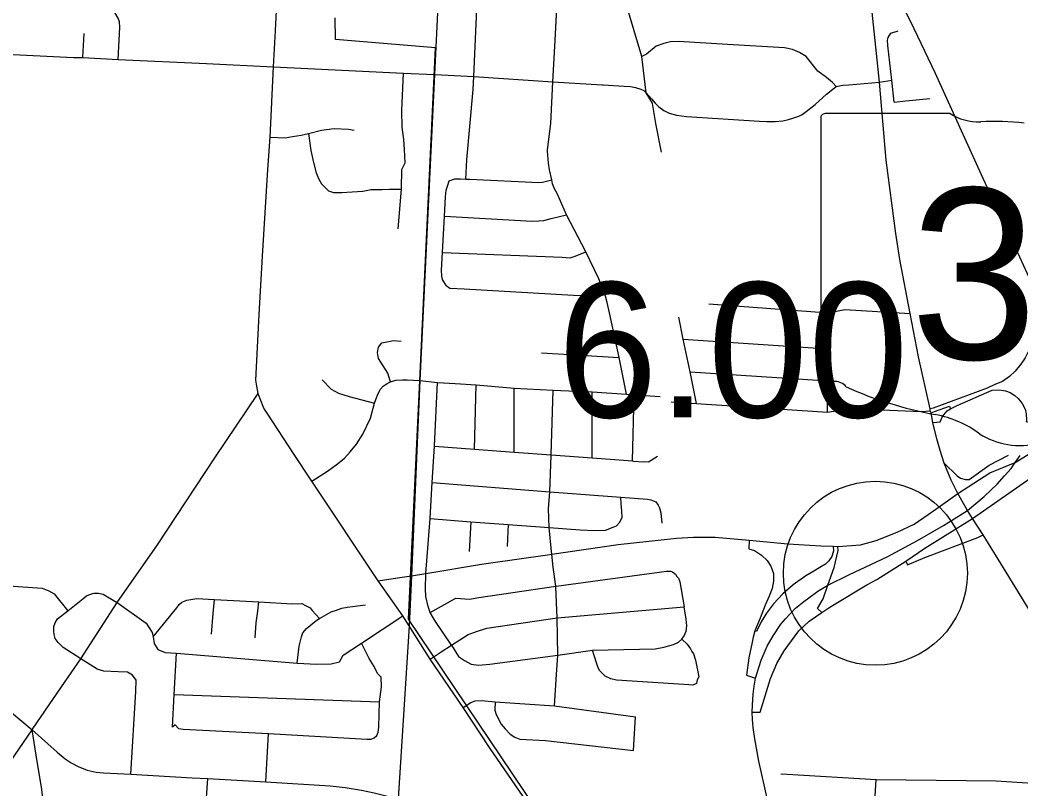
# Model space of a CAD drawing. Extents: x 1659811 to 1934326, y 644115 to 934867.
# Drawn here: x 1812285 to 1820440, y 737633 to 743901 of the extents above; entities that cross this region are included whole.
import ezdxf

# ---------------------------------------------------------------- set-up
doc = ezdxf.new("R2010")
doc.units = 0
for name, color, linetype in [('Default', 7, 'Continuous'), ('GM_X_City_Street', 7, 'Continuous'), ('GM_X_Corporation', 7, 'Continuous'), ('GM_X_Interchange_Ramps', 7, 'Continuous'), ('GM_X_State_Route', 7, 'Continuous'), ('GM_X_State_Shield', 7, 'Continuous'), ('GM_X_Township', 7, 'Continuous')]:
    doc.layers.add(name, color=color, linetype=linetype)

msp = doc.modelspace()

# ---------------------------------------------------------------- linework, layer by layer
at = {"layer": 'Default'}
msp.add_circle((1819260.4, 739391.8), 750, dxfattribs=at)
at = {"layer": 'GM_X_City_Street'}
for points in [[(1814368.3, 743812.4), (1814379.9, 744032.9), (1814424.9, 744733.3), (1814464.5, 745385.1), (1814504.1, 745986.4), (1814542.3, 746684.1), (1814552.5, 746801.7), (1814558, 746873.4)], [(1813086.1, 743580.3), (1813100.1, 743841.5), (1813095.8, 743885.2), (1813086.2, 743917.2), (1813057.4, 743962), (1812984.9, 744042), (1812987.1, 744586.9)], [(1820011.8, 739903.3), (1819933.1, 740040.5), (1819879.5, 740151), (1819821, 740289.9), (1819788.6, 740392.2), (1819760.8, 740486.5), (1819728.6, 740619.4), (1819714.1, 740700), (1819708.2, 740715.9), (1819706.3, 740730.7), (1819612.9, 741156.7), (1819543.4, 741509.2), (1819461, 741950), (1819427.2, 742160.5), (1819349.1, 742757.4), (1819292.7, 743394.5), (1819202.4, 744281.3), (1819169.4, 744481.1), (1819164.7, 744500.9)], [(1816586.7, 742831.1), (1816586.1, 742837.6), (1816585.7, 742842.8), (1816613, 743058.6), (1816631.2, 743397.1), (1816646.9, 743684.4), (1816670.3, 744151.7), (1816674.5, 744200.9)], [(1815980.3, 743335.9), (1815987.1, 743440.5), (1816018, 744178.2)], [(1817443.3, 743221.7), (1817442.9, 743224.4), (1817392.5, 743308.6), (1817355.2, 743604.5), (1817222.2, 744050.3), (1817219.4, 744062.9)], [(1806078.3, 743925.7), (1806880.4, 743884.9), (1807057.4, 743876.3), (1807433.3, 743859.8), (1808021.9, 743830.3), (1808572.2, 743805.1), (1809052.3, 743781.6), (1809819.3, 743739.3), (1810024.1, 743728.9), (1810548.8, 743702.6), (1810874.3, 743686.1), (1811333.5, 743663.6), (1812118.2, 743626.3), (1812720.7, 743596.7), (1812798.8, 743594.1), (1813086.1, 743580.3), (1813806.6, 743545.5), (1814352.9, 743518)], [(1812798.8, 743594.1), (1812807.4, 743791.2)], [(1815421.1, 739022.4), (1815406.2, 739045.4), (1815205.8, 739330.2), (1814666, 740142.8), (1814516.2, 740368.1), (1814305.9, 740687.6), (1814274.1, 740736.2), (1814242.4, 740812.6), (1814227.5, 740857.2), (1814215.6, 740916.8), (1814209.6, 740964.4), (1814234.4, 741501.2), (1814262.2, 741975.5), (1814305.9, 742682.9), (1814325.7, 742944.9), (1814352.9, 743518), (1814368.3, 743812.4)], [(1819414.8, 743231.3), (1819395.8, 743411.6), (1819362.9, 743693.4), (1819360.1, 743736.1), (1819363.8, 743758.5), (1819386.7, 743793.2), (1819446.7, 743812.7)], [(1818939.4, 743358), (1818909.8, 743392.8), (1818862.1, 743432.7), (1818790.4, 743483.9), (1818695.2, 743604.9), (1818643, 743636.3), (1818584.8, 743661.7), (1818518.7, 743674.9), (1818055.4, 743701.5), (1817653.8, 743726.8), (1817590, 743724), (1817536.3, 743709.3), (1817471.5, 743688.8), (1817394.2, 743623.6), (1817355.2, 743604.5)], [(1814352.9, 743518), (1815412.5, 743467.4), (1815664.2, 743456.1), (1815670.6, 743455.8)], [(1815369.2, 742197.6), (1815395, 742522.2), (1815395.5, 742528.3), (1815399.7, 742682.6), (1815425.9, 742737.2), (1815421.6, 742846.1), (1815415.2, 742927.1), (1815400.3, 743027.4), (1815399.2, 743162.9), (1815412.5, 743467.4)], [(1815670.6, 743455.8), (1815987.1, 743440.5), (1816631.2, 743397.1), (1817033.1, 743372.8), (1817040.1, 743372.4)], [(1817040.1, 743372.4), (1817212.8, 743362.4), (1817263.2, 743358), (1817304, 743351.1), (1817346.5, 743338.1), (1817371.7, 743325.1), (1817392.5, 743308.6), (1817434.2, 743257.3), (1817464.5, 743223.5), (1817495.8, 743193.1), (1817536.6, 743163.6), (1817578.3, 743141.9), (1817639.9, 743124.5), (1817719.8, 743113.2), (1818314.4, 743075.9), (1818376, 743074.2), (1818442.9, 743074.2), (1818506.2, 743079.4), (1818552.2, 743089.8), (1818596.5, 743102.8), (1818635.6, 743117.6), (1818662.5, 743131.5), (1818696.3, 743154.1), (1818770.1, 743211.3), (1818863, 743295.5), (1818927.8, 743348.6)], [(1818927.8, 743348.6), (1818939.4, 743358), (1818994.1, 743369.3), (1819045.3, 743373.6), (1819292.7, 743394.5), (1819395.8, 743411.6)], [(1815928.8, 742761.5), (1815928.8, 742761.6), (1815980.2, 743334.6), (1815980.3, 743335.9)], [(1817515.8, 742825.1), (1817469.8, 743056.8), (1817443.3, 743221.7)], [(1819414.8, 743231.3), (1819510.1, 743241.5), (1819705.2, 743262.4)], [(1814325.7, 742944.9), (1814446.8, 742940.9), (1814506.3, 742950.8), (1814577.7, 742962.7), (1814637.2, 742976.6), (1814744.4, 743002.4), (1814847.6, 743016.3), (1814962.7, 743012.3), (1815010.3, 743004.4)], [(1814637.2, 742976.6), (1814655.5, 742836), (1814678.5, 742740.2), (1814699.4, 742656.3), (1814721.9, 742604.5), (1814744.3, 742564.7), (1814772.6, 742535), (1814800.8, 742509.3), (1814842.9, 742495.8), (1814908.8, 742494.5), (1814992.6, 742499.6), (1815080.3, 742506.6), (1815150, 742519.4), (1815235.9, 742520.4), (1815297.7, 742523.2), (1815395, 742522.2)], [(1817091.5, 741513), (1817074.6, 741598.9), (1817060, 741650.7), (1817036.4, 741713.1), (1817004.6, 741790.3), (1816898.2, 742011.3), (1816742.5, 742313.5), (1816665.5, 742487.3), (1816645.1, 742525.1), (1816628.7, 742567), (1816622.2, 742598.9), (1816603.5, 742678.8), (1816594.9, 742732.8), (1816586.7, 742831.1)], [(1815921.6, 742604.4), (1815928.8, 742761.5)], [(1815759.6, 741737.5), (1815731.1, 741785.3), (1815724.8, 741813.2), (1815722.3, 741863.2), (1815730.2, 742006.3), (1815746.7, 742302.2), (1815755.6, 742460.5), (1815760.9, 742514.6), (1815772.5, 742546.8), (1815784, 742589)], [(1815784, 742589), (1815831.8, 742607.6), (1815877.7, 742606.1), (1815921.6, 742604.4), (1815953.6, 742603), (1816514.8, 742577.6), (1816546.7, 742580), (1816622.2, 742598.9)], [(1815746.7, 742302.2), (1816462.4, 742262.6), (1816516.2, 742265.2), (1816556.2, 742265.7), (1816615.9, 742282.4), (1816742.5, 742313.5)], [(1815730.2, 742006.3), (1816705.2, 741967), (1816771.1, 741963.8), (1816812.9, 741976.3), (1816898.2, 742011.3)], [(1815759.6, 741737.5), (1815789.7, 741715.1), (1815907.7, 741710.4), (1816799.3, 741656.9), (1816857.4, 741656.6), (1817036.4, 741713.1)], [(1817901.2, 741586.6), (1818878.7, 741514.8), (1819010.2, 741540), (1819543.4, 741509.2)], [(1817229.7, 740852.5), (1817171.6, 741150.5), (1817091.5, 741513)], [(1818869.4, 740704.5), (1818872.3, 740959.2), (1818875.3, 741221.6), (1818878.7, 741514.8)], [(1817802.4, 740776), (1817749, 741033.2), (1817693.5, 741300.7), (1817656.8, 741477.6)], [(1815306.2, 740952.5), (1815283.5, 741021.8), (1815209.8, 741142.7), (1815201.6, 741189.8), (1815207.8, 741234.9), (1815236.5, 741269.7), (1815330.7, 741288.1), (1815392.2, 741284)], [(1817693.5, 741300.7), (1818875.3, 741221.6)], [(1816538.5, 741187.7), (1817171.6, 741150.5)], [(1817749, 741033.2), (1818872.3, 740959.2)], [(1814666, 740142.8), (1814793.2, 740224.7), (1814872.9, 740282.8), (1814930.1, 740328.7), (1814977.8, 740380.7), (1815028.9, 740444.8), (1815081.7, 740524.5), (1815143.5, 740654.7), (1815177.1, 740777.1), (1815203.4, 740851.7), (1815225.5, 740892), (1815247.1, 740916.2), (1815278, 740937.7), (1815306.2, 740952.5), (1815349.9, 740966.6), (1815403.6, 740969.2), (1815441.7, 740969.1), (1815544.4, 740961.4)], [(1814749.9, 740967.3), (1814822.7, 740891), (1814883.3, 740859.8), (1814968.2, 740832.1), (1815177.1, 740777.1)], [(1815544.4, 740961.4), (1815690.3, 740947)], [(1815804.1, 738806.3), (1815668.2, 739006.6), (1815629.8, 739072.2), (1815613, 739120.1), (1815594.8, 739202.2), (1815592.8, 739265.7), (1815593.7, 739389.8), (1815628.6, 739836.4), (1815628.9, 739841.3), (1815646.3, 740130), (1815664.1, 740426.9), (1815664.3, 740430.5), (1815690.3, 740947)], [(1815690.3, 740947), (1815833.7, 740937.8), (1816003.8, 740926.5), (1816314.2, 740900.9), (1816631.8, 740882.5)], [(1815991, 740402.6), (1816003.8, 740926.5)], [(1812623.9, 738465.6), (1812781.2, 738694.2), (1813077.6, 739152.4), (1813406.5, 739622.3), (1813874.2, 740332.1), (1814227.5, 740857.2)], [(1816314.9, 740378.6), (1816314.2, 740900.9)], [(1816644.5, 738310.2), (1816660.4, 738566.2), (1816670.3, 738725), (1816666.3, 739028.6), (1816654.3, 739280.2), (1816653.7, 739285.8), (1816634, 739442.4), (1816621.6, 739547.5), (1816615.8, 739596.5), (1816599.4, 739764.2), (1816595.1, 739916.9), (1816606.9, 740055.9), (1816616.2, 740351.6), (1816616.4, 740356.2), (1816631.8, 740882.5)], [(1816631.8, 740882.5), (1816949.7, 740868.9), (1817229.7, 740852.5), (1817292.3, 740845.1), (1817506.8, 740831.7)], [(1816949.6, 740331.5), (1816949.7, 740868.9)], [(1817281.1, 740306.9), (1817292.3, 740845.1)], [(1817594.6, 740789.9), (1817802.4, 740776), (1818869.4, 740704.5), (1819056, 740735.2), (1819634.2, 740710.9), (1819708.2, 740715.9)], [(1819754.3, 739915.1), (1819933.1, 740040.5), (1820194.2, 740209.6), (1820399.9, 740295.3), (1820528.8, 740373.6), (1820606.5, 740399.5), (1820685.4, 740424.1), (1820778.5, 740444.8), (1820858.9, 740453.9), (1820920.7, 740458.2), (1821011, 740463.3), (1821041.7, 740464.1)], [(1815664.1, 740426.9), (1815991, 740402.6), (1816314.9, 740378.6), (1816616.4, 740356.2), (1816949.6, 740331.5), (1817281.1, 740306.9), (1817287.9, 740306.3), (1817289.3, 740306.2)], [(1819821, 740289.9), (1819926.4, 740186.2), (1819953.2, 740167.7), (1819995, 740154.4), (1820025.2, 740156), (1820189.2, 740271.5), (1820346.5, 740355.2)], [(1817289.3, 740306.2), (1817366.5, 740300.5), (1817384.5, 740302.7), (1817410.4, 740301), (1817483.8, 740346)], [(1815646.3, 740130), (1816606.9, 740055.9), (1817183.5, 740011.3), (1817401.9, 739994.5), (1817429.9, 739988.8), (1817470, 739973.3), (1817488.2, 739947.5), (1817500.5, 739923.6), (1817510.9, 739883.7), (1817519.8, 739799.6)], [(1815628.6, 739836.4), (1815962.2, 739811.6), (1816266, 739789), (1816599.4, 739764.2), (1816853.1, 739745.3), (1816970.9, 739739.6), (1817058.7, 739741.9), (1817122.6, 739766.1), (1817150.5, 739778.1), (1817176.4, 739808.3), (1817196.3, 739848.4), (1817192.2, 739898.4), (1817188.1, 739956.5), (1817183.5, 740011.3)], [(1816104.5, 739472.6), (1816587.9, 739542.6), (1816621.6, 739547.5), (1817163.7, 739625.4), (1817638.9, 739676.2), (1817776.9, 739686.6), (1817954, 739686.6), (1818230.5, 739662.1), (1818546.8, 739632.5), (1818816, 739615.7), (1818917.5, 739611.7), (1818954.9, 739609.8), (1819140.2, 739624.2), (1819266.9, 739658.9), (1819437.6, 739725.8), (1819576.6, 739792.8), (1819692.1, 739871.5), (1819754.3, 739915.1)], [(1820831.9, 738581.1), (1820651.2, 738873.9), (1820328.1, 739401.1), (1820140.7, 739704.1), (1820053.6, 739838), (1820011.8, 739903.3)], [(1815962.2, 739811.6), (1815946.9, 739568.8)], [(1816266, 739789), (1816258.3, 739609.6)], [(1815364.6, 739354.1), (1815477.3, 739371), (1815593.7, 739389.8), (1816048.9, 739464.5), (1816104.5, 739472.6)], [(1815629.8, 739072.2), (1815838.8, 739188.3), (1815951.7, 739180.2), (1816025.6, 739194.5), (1816653.7, 739285.8), (1816656.3, 739286.2), (1817556.6, 739408.7), (1817588.6, 739408.8), (1817606.6, 739402.8), (1817630.6, 739384.8), (1817642.6, 739364.8), (1817654.6, 739350.9), (1817664.6, 739322.8), (1817701, 739116.6)], [(1811638.9, 739254.5), (1811948, 739245.5), (1811973.2, 739285.2), (1812011.2, 739299.7), (1812154, 739292.5), (1812269.7, 739283.4), (1812464.9, 739270.8), (1812520.9, 739249.1), (1812562.5, 739223.8), (1812674.6, 739086.4)], [(1815205.8, 739330.2), (1815364.6, 739354.1)], [(1812674.6, 739086.4), (1812798.4, 739184), (1812828.2, 739207.5), (1812859.8, 739222), (1812889.6, 739229.2), (1812924.9, 739230.1), (1812962.8, 739221.1), (1812999.9, 739200.3), (1813077.6, 739152.4), (1813314.6, 738984.8), (1813363.8, 738909.2), (1813370.3, 738873.5), (1813378.7, 738817.8), (1813409.3, 738770.5), (1813467.8, 738745.4), (1813562.4, 738739.9), (1814546.1, 738659.9), (1814706, 738650.5), (1814821.9, 738652.4), (1814890.1, 738669.2), (1814920, 738724), (1815068.9, 738822.2), (1815406.2, 739045.4)], [(1813370.3, 738873.5), (1813565.1, 739110), (1813583.6, 739137.7), (1813603.9, 739155.4), (1813646.1, 739172.6), (1813728.3, 739185.2), (1813872.3, 739177.4), (1814231.4, 739158), (1814506.8, 739143.1), (1814582.7, 739143.7), (1814614.4, 739129.1), (1814650, 739108.4), (1814667.7, 739088.1), (1814728.5, 739021.6)], [(1813847, 738894.5), (1813860, 739062.6), (1813872.3, 739177.4)], [(1814204.2, 738865.9), (1814212.3, 738986.1), (1814224, 739082.1), (1814231.4, 739158)], [(1814546.1, 738659.9), (1814562.7, 738797.4), (1814580, 738873.2), (1814592.5, 738905.1), (1814621.1, 738940.6), (1814698.2, 739003.4), (1814728.5, 739021.6), (1814821.3, 739077.3), (1814865.5, 739090.5), (1814909.8, 739105.8), (1814953.9, 739115), (1815102.1, 739134.4)], [(1813188.5, 737753.1), (1813229.4, 738428.6), (1813231.2, 738519.9), (1813203.3, 738561.7), (1813161.6, 738584), (1813086.4, 738586.8), (1812969.5, 738592.3), (1812913.8, 738609), (1812781.2, 738694.2), (1812636.3, 738786), (1812596.8, 738826.1), (1812573.3, 738858.7), (1812563.4, 738892.1), (1812560.7, 738920.1), (1812560.7, 738957.2), (1812572.4, 738987), (1812592.3, 739018.6), (1812674.6, 739086.4)], [(1815720, 738750.6), (1815804.1, 738806.3), (1815940, 738891.7), (1816015.5, 738919.5), (1816090.9, 738945.2), (1816666.3, 739028.6), (1817701, 739116.6)], [(1815804.1, 738806.3), (1815860.7, 738713.1), (1815910.3, 738679.3), (1815963.9, 738651.5), (1816023.4, 738641.6), (1816116.6, 738649.6), (1816670.3, 738725), (1816954.1, 738764.7), (1817464.1, 738775.6), (1817536, 738787.8), (1817613.8, 738810), (1817653.7, 738830.1), (1817681.8, 738854.5), (1817701.5, 738880.3), (1817717.4, 738918.4), (1817723.3, 738962.5), (1817717.2, 739016.5), (1817701, 739116.6)], [(1816494.4, 737417.2), (1816478.5, 737440.8), (1816114.2, 737970.1), (1815899.4, 738296.3), (1815630.5, 738691.2), (1815458.8, 738964.1), (1815421.1, 739022.4)], [(1815195, 738067.8), (1815206.8, 738095), (1815211.5, 738137.6), (1815217.4, 738344.6), (1815232.2, 738464.6), (1815231.6, 738543.4), (1815200.1, 738575.5), (1815173.2, 738632.1), (1815132.4, 738696.9), (1815068.9, 738822.2)], [(1817681.8, 738854.5), (1817725.6, 738812.3), (1817751.6, 738776.3), (1817763.7, 738752.3), (1817777.7, 738734.3), (1817793.8, 738682.3), (1817813.9, 738588.2), (1817820, 738548.2), (1817808.1, 738522.1), (1817802.1, 738492)], [(1813551.7, 738155.3), (1813528, 738136.6), (1813541.8, 738403), (1813562.4, 738739.9)], [(1815630.5, 738691.2), (1815720, 738750.6)], [(1817802.1, 738492), (1817772.2, 738479.9), (1817740.3, 738481.9), (1817698.3, 738483.8), (1817149.2, 738520.4), (1817103.2, 738530.3), (1817057.2, 738552.2), (1817031.2, 738576.1), (1817011.2, 738600.1), (1816997.2, 738628.1), (1816987.1, 738660.2), (1816954.1, 738764.7)], [(1812386.5, 738120.5), (1812623.9, 738465.6)], [(1813541.8, 738403), (1815217.4, 738344.6)], [(1815899.4, 738296.3), (1815961.9, 738339), (1815997.6, 738350.9), (1816049.2, 738353.9), (1816159.3, 738344), (1816644.5, 738310.2), (1817303.5, 738220.4)], [(1816159.3, 738344), (1816156.3, 738275.5), (1816168.3, 738238.8), (1816209.9, 738162.4), (1816240.7, 738122.7), (1816282.4, 738079), (1816320.1, 738054.2), (1816360.7, 738039.3), (1816571.1, 738027.4), (1817288.1, 737947.9)], [(1812216, 738255.1), (1812383.6, 738116.2)], [(1813551.7, 738155.3), (1813577.7, 738126.9), (1813616.8, 738121), (1814312.4, 738084.4), (1815114.5, 738038.2), (1815147.6, 738038.2), (1815173.6, 738050), (1815195, 738067.8)], [(1817288.1, 737947.9), (1817303.5, 738220.4)], [(1812120, 737732), (1812173.5, 737806.3), (1812383.6, 738116.2), (1812386.5, 738120.5)], [(1812424.7, 737857.4), (1812383.6, 738116.2)], [(1812383.6, 738116.2), (1812589.3, 737933.9), (1812653.5, 737879.2), (1812703, 737846.3), (1812760.3, 737815.9), (1812832.3, 737787.2), (1812906.9, 737769.4), (1812967.3, 737763.7), (1813188.5, 737753.1), (1813690.1, 737723.5), (1813817.9, 737717.6), (1814288.8, 737690.4), (1814815.6, 737659.5), (1814937.1, 737643.9), (1815069, 737622.2), (1815174.1, 737600.5), (1815280.9, 737574.4), (1815368.5, 737553.6), (1815375.5, 737552)], [(1814288.8, 737690.4), (1814312.4, 738084.4)], [(1812272.5, 733987.8), (1812285.5, 734197), (1812328, 734907), (1812381.1, 735762), (1812389.6, 735924.4), (1812420, 736461.7), (1812451.3, 736956.5), (1812476.5, 737414), (1812477.3, 737457.4), (1812473.8, 737530.3), (1812463.4, 737630.1), (1812434.8, 737794.2), (1812424.7, 737857.4)], [(1818490.6, 737756.8), (1818540.5, 737754.9), (1819265.6, 737709.6), (1820244.4, 737700.5), (1821093.1, 737645.3), (1821178.4, 737662)], [(1813570.8, 734059.7), (1813550.1, 734106.9), (1813640.7, 735855.8), (1813644.1, 735927.9), (1813651.1, 735999.9), (1813658.1, 736083.2), (1813685.1, 736159.6), (1813707, 736235.3), (1813725.3, 736289.1), (1813730.9, 736379.2), (1813793.1, 737362.7), (1813817.9, 737717.6)], [(1819391.3, 736526.3), (1819342.5, 736824.6), (1819294.5, 737117.4), (1819248.4, 737398.3), (1819265.6, 737709.6)]]:
    msp.add_lwpolyline(points, dxfattribs=at)
at = {"layer": 'GM_X_Corporation'}
msp.add_lwpolyline([(1816589.6, 737330.2), (1815452.4, 739016.6), (1815544.4, 740961.4), (1815672.7, 743675), (1814858.3, 743741.1), (1814854.5, 743917.5)], dxfattribs=at)
at = {"layer": 'GM_X_Interchange_Ramps'}
for points in [[(1820659.4, 741379.3), (1820553.5, 741340.9), (1820534.7, 741266.1), (1820512.7, 741206.8), (1820481.6, 741146.9), (1820447.3, 741096.9), (1820400.7, 741039.9), (1820354.3, 740994.6), (1820297.6, 740955.1), (1820235.7, 740929), (1820171.2, 740899), (1819732.5, 740736.3), (1819706.3, 740730.7)], [(1819728.6, 740619.4), (1819789.1, 740626), (1819805, 740663.2), (1819818.9, 740682.6), (1819846.2, 740715.4), (1819872, 740731.8), (1819926.6, 740758.6), (1820212.9, 740883.2), (1820271.6, 740886.6), (1820321.1, 740877.6), (1820360.8, 740865.3), (1820398.5, 740840.3), (1820426.1, 740816.4), (1820456.6, 740775.6), (1820481, 740728.8), (1820491.3, 740690.4), (1820492.4, 740639.7), (1820490, 740627.6), (1820577.9, 740607.6)], [(1819714.1, 740700), (1819742, 740708.9), (1819866.1, 740753.6), (1819872, 740731.8)], [(1818256.1, 738259.2), (1818321.7, 738258.6), (1818405.1, 738533), (1818457.9, 738656.7), (1818516.5, 738758), (1818635.5, 738922.7), (1818720.6, 739001.7), (1818825, 739072.8), (1818880.1, 739110), (1818923.3, 739135.9), (1819190.9, 739296.3), (1819271.6, 739340.2), (1819508.5, 739489.6), (1819663.4, 739594.8), (1820053.6, 739838), (1820735.9, 740312.5), (1820813.2, 740356.8), (1820890.9, 740392.1), (1820946.2, 740409.7), (1821041.9, 740429), (1821041.7, 740464.1)], [(1819508.5, 739489.6), (1819522.3, 739459.3), (1819662.7, 739519.9), (1820095.5, 739682.3), (1820140.7, 739704.1)], [(1818230.5, 739662.1), (1818227.8, 739591.8), (1818273.9, 739576.4), (1818330.5, 739538.8), (1818379.3, 739494.4), (1818408.3, 739447.9), (1818429.7, 739390.2), (1818428.8, 739326.6), (1818418.6, 739267), (1818394, 739203.9), (1818361, 739131.2), (1818320.7, 739026.4), (1818277.6, 738922.3), (1818262.8, 738869.6), (1818254.5, 738831), (1818228.4, 738702.6), (1818210.8, 738559.5), (1818282.5, 738535.3)], [(1818917.5, 739611.7), (1818920.1, 739573.1), (1818904.6, 739526.9), (1818882.1, 739492.9), (1818852.7, 739466.8), (1818808, 739438.8), (1818758.1, 739407.8), (1818693, 739370.6), (1818590.1, 739297.6), (1818504.6, 739222.9), (1818429.3, 739142.4), (1818371.9, 739067.4), (1818328.8, 738996), (1818290.6, 738916.1), (1818277.6, 738922.3)], [(1818825, 739072.8), (1818788.1, 739103.8), (1818835.3, 739183.5), (1818873.4, 739293.4), (1818923.4, 739437.2), (1818957.1, 739577.9), (1818954.9, 739609.8)]]:
    msp.add_lwpolyline(points, dxfattribs=at)
at = {"layer": 'GM_X_State_Route'}
for points in [[(1820527.3, 741773.1), (1820409.3, 742033.8), (1820139.7, 742609.5), (1819748.4, 743471.4), (1819548.2, 743887.2), (1819382.9, 744217.9)], [(1818481.7, 737098.3), (1818308.7, 737858.5), (1818277.5, 738041.3), (1818262.9, 738134.7), (1818258.7, 738199), (1818256.1, 738259.2), (1818258.7, 738316.2), (1818262.9, 738405), (1818271.8, 738469.8), (1818282.5, 738535.3), (1818329, 738683.6), (1818379, 738795.9), (1818428.1, 738880.7), (1818490.7, 738976), (1818527.1, 739020.9), (1818608.7, 739105.9), (1818678, 739160.4), (1818717.1, 739191.6), (1818790.7, 739245.4), (1818873.4, 739293.4), (1819049.2, 739382), (1819356.6, 739526.6), (1819604.9, 739658.9), (1819816.5, 739781.1), (1820011.8, 739903.3), (1820146.2, 740018.3), (1820252.6, 740117.7), (1820314.6, 740184.4), (1820367.2, 740245.2), (1820399.9, 740295.3), (1820440.9, 740350.3)]]:
    msp.add_lwpolyline(points, dxfattribs=at)
at = {"layer": 'GM_X_State_Shield'}
for p, q in [((1819869, 743137.7), (1818849.8, 743137.7)), ((1818815.5, 743101.3), (1818815.5, 740988.1))]:
    msp.add_line(p, q, dxfattribs=at)
for centre, major_axis, start_param, end_param in [((1818855.4, 743105.8), (40.3, 0), 1.712693, 3.28349), ((1820111.8, 743383), (391.1, 0), 4.042523, 4.731795), ((1820241.4, 741951.3), (1404, 0), 1.404758, 1.657858), ((1818855.7, 740983.4), (40.7, 0), 3.00124, 4.508301), ((1818861.9, 741199.6), (310.4, 0), 4.665946, 4.897461), ((1818925.4, 740866.1), (111.9, 0), 0.519207, 1.627899), ((1820338.6, 742764.8), (2665.4, 0), 4.195997, 4.488961), ((1819544, 740038.7), (833.9, 0), 0.823519, 1.323587), ((1820445.9, 740855.7), (529.2, 0), 4.026481, 4.996735)]:
    msp.add_ellipse(centre, major_axis=major_axis, ratio=0.8, start_param=start_param, end_param=end_param, dxfattribs=at)
at = {"layer": 'GM_X_Township'}
msp.add_lwpolyline([(1815741.5, 745028), (1815664.2, 743456.1), (1815544.4, 740961.4), (1815477.3, 739371), (1815458.8, 738964.1), (1815368.5, 737553.6)], dxfattribs=at)

# ---------------------------------------------------------------- texts
at = {"layer": 'Default'}
msp.add_text('6.00', height=1100, dxfattribs=at).set_placement((1816666.7, 740662.1))
at = {"layer": 'GM_X_State_Shield'}
msp.add_text('315', height=1392.19, dxfattribs=at).set_placement((1819545.1, 741137.1))

doc.saveas('drawing.dxf')
